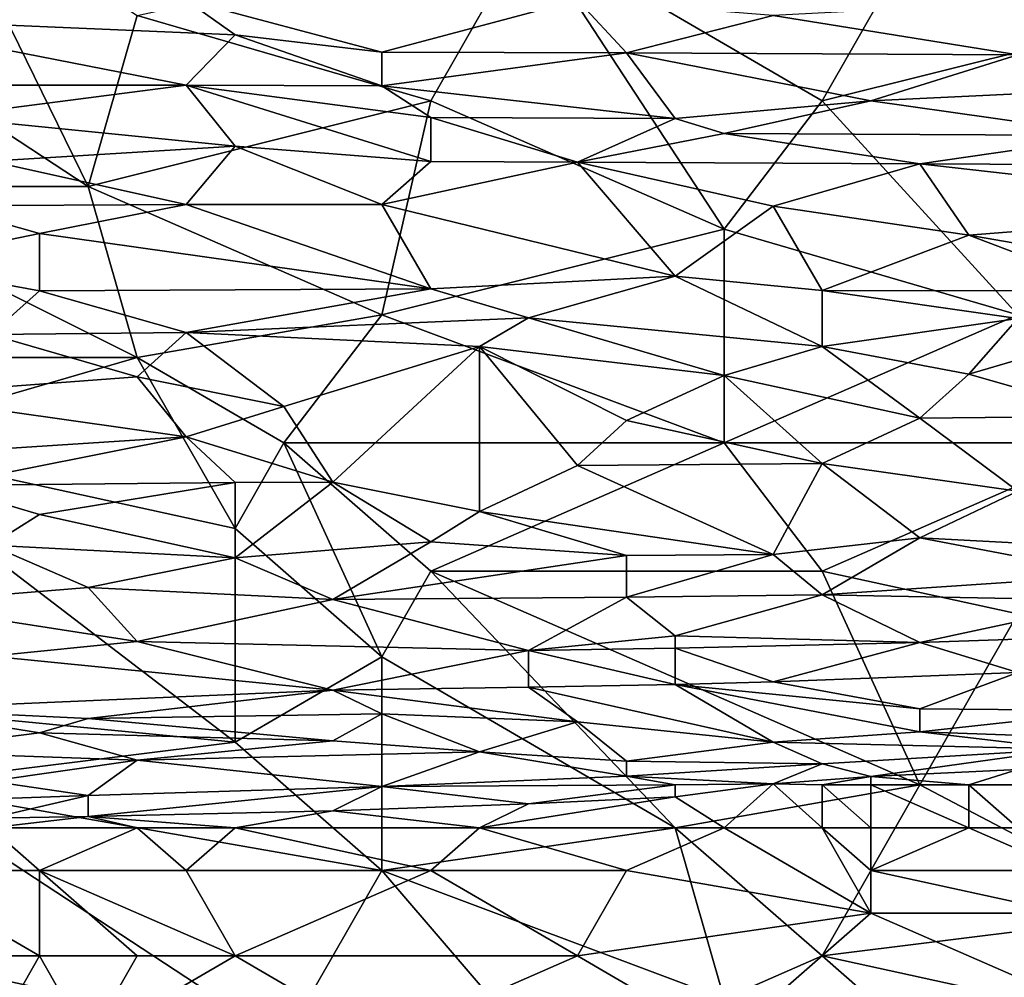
# Model space of a CAD drawing. Extents: x -161 to 11, y -10 to 160.
# Tile 322 of 499: x 0.5263 to 0.6163, y 0.1315 to 0.219. Entities that reach past the tile are written whole.
import ezdxf

# ---------------------------------------------------------------- set-up
doc = ezdxf.new("R2010")
doc.units = 0
doc.header["$MEASUREMENT"] = 0
doc.layers.get('0').update_dxf_attribs({"linetype": 'CONTINUOUS'})

msp = doc.modelspace()

# ---------------------------------------------------------------- linework, layer by layer
for points in [[(0.532619, 0.203724, 0.268801), (0.514735, 0.215443, 0.268831), (0.519206, 0.231068, 0.268781)], [(0.532619, 0.203724, 0.268801), (0.519206, 0.231068, 0.268781), (0.53709, 0.219349, 0.268827)], [(0.53709, 0.219349, 0.268827), (0.572859, 0.227162, 0.268768), (0.563917, 0.211537, 0.268827)], [(0.572859, 0.227162, 0.268768), (0.590743, 0.199818, 0.268757), (0.563917, 0.211537, 0.268827)], [(0.608627, 0.227162, 0.268716), (0.599685, 0.211537, 0.268822), (0.572859, 0.227162, 0.268768)], [(0.590743, 0.199818, 0.268757), (0.572859, 0.227162, 0.268768), (0.599685, 0.211537, 0.268822)], [(0.599685, 0.211537, 0.268822), (0.608627, 0.227162, 0.268716), (0.630982, 0.219349, 0.268781)], [(0.546033, 0.217593, 0.584769), (0.541561, 0.220784, 0.592581), (0.510264, 0.219093, 0.588675)], [(0.57733, 0.220748, 0.592581), (0.541561, 0.220784, 0.592581), (0.559446, 0.215993, 0.580862)], [(0.559446, 0.215993, 0.580862), (0.541561, 0.220784, 0.592581), (0.546033, 0.217593, 0.584769)], [(0.559446, 0.215993, 0.580862), (0.581801, 0.215929, 0.580862), (0.57733, 0.220748, 0.592581)], [(0.57733, 0.220748, 0.592581), (0.581801, 0.215929, 0.580862), (0.595214, 0.219349, 0.589394)], [(0.617569, 0.215748, 0.580862), (0.617569, 0.220507, 0.592581), (0.595214, 0.219349, 0.589394)], [(0.510264, 0.219093, 0.588675), (0.541561, 0.212986, 0.57305), (0.546033, 0.217593, 0.584769)], [(0.510264, 0.219093, 0.588675), (0.523677, 0.212976, 0.57305), (0.541561, 0.212986, 0.57305)], [(0.563917, 0.211537, 0.268827), (0.532619, 0.203724, 0.268801), (0.53709, 0.219349, 0.268827)], [(0.595214, 0.219349, 0.589394), (0.581801, 0.215929, 0.580862), (0.617569, 0.215748, 0.580862)], [(0.617569, 0.192005, 0.268636), (0.599685, 0.211537, 0.268822), (0.630982, 0.219349, 0.268781)], [(0.546033, 0.217593, 0.584769), (0.541561, 0.212986, 0.57305), (0.559446, 0.212927, 0.57305)], [(0.559446, 0.212927, 0.57305), (0.559446, 0.215993, 0.580862), (0.546033, 0.217593, 0.584769)], [(0.559446, 0.215993, 0.580862), (0.559446, 0.212927, 0.57305), (0.581801, 0.215929, 0.580862)], [(0.505793, 0.203724, 0.268807), (0.514735, 0.215443, 0.268831), (0.532619, 0.203724, 0.268801)], [(0.586272, 0.20993, 0.565237), (0.581801, 0.215929, 0.580862), (0.559446, 0.212927, 0.57305)], [(0.581801, 0.215929, 0.580862), (0.604156, 0.211537, 0.569825), (0.617569, 0.215748, 0.580862)], [(0.581801, 0.215929, 0.580862), (0.586272, 0.20993, 0.565237), (0.604156, 0.211537, 0.569825)], [(0.626511, 0.212612, 0.57305), (0.617569, 0.215748, 0.580862), (0.604156, 0.211537, 0.569825)], [(0.519206, 0.210087, 0.565237), (0.546033, 0.207403, 0.557425), (0.541561, 0.212986, 0.57305)], [(0.523677, 0.212976, 0.57305), (0.519206, 0.210087, 0.565237), (0.541561, 0.212986, 0.57305)], [(0.563917, 0.210016, 0.565237), (0.559446, 0.212927, 0.57305), (0.541561, 0.212986, 0.57305)], [(0.563917, 0.206002, 0.553519), (0.563917, 0.210016, 0.565237), (0.541561, 0.212986, 0.57305)], [(0.563917, 0.206002, 0.553519), (0.541561, 0.212986, 0.57305), (0.546033, 0.207403, 0.557425)], [(0.559446, 0.212927, 0.57305), (0.563917, 0.210016, 0.565237), (0.586272, 0.20993, 0.565237)], [(0.604156, 0.211537, 0.569825), (0.626511, 0.208391, 0.561331), (0.626511, 0.212612, 0.57305)], [(0.532619, 0.203724, 0.268801), (0.563917, 0.211537, 0.268827), (0.559446, 0.192005, 0.268639)], [(0.590743, 0.199818, 0.268757), (0.559446, 0.192005, 0.268639), (0.563917, 0.211537, 0.268827)], [(0.586272, 0.20993, 0.565237), (0.590743, 0.208552, 0.561331), (0.604156, 0.211537, 0.569825)], [(0.626511, 0.208391, 0.561331), (0.604156, 0.211537, 0.569825), (0.590743, 0.208552, 0.561331)], [(0.590743, 0.199818, 0.268757), (0.599685, 0.211537, 0.268822), (0.617569, 0.192005, 0.268636)], [(0.519206, 0.210087, 0.565237), (0.523677, 0.206025, 0.553519), (0.546033, 0.207403, 0.557425)], [(0.563917, 0.210016, 0.565237), (0.57733, 0.205946, 0.553519), (0.586272, 0.20993, 0.565237)], [(0.563917, 0.210016, 0.565237), (0.563917, 0.206002, 0.553519), (0.57733, 0.205946, 0.553519)], [(0.586272, 0.20993, 0.565237), (0.57733, 0.205946, 0.553519), (0.590743, 0.208552, 0.561331)], [(0.590743, 0.208552, 0.561331), (0.57733, 0.205946, 0.553519), (0.608627, 0.205801, 0.553519)], [(0.590743, 0.208552, 0.561331), (0.608627, 0.205801, 0.553519), (0.626511, 0.208391, 0.561331)], [(0.626511, 0.208391, 0.561331), (0.608627, 0.205801, 0.553519), (0.653337, 0.205584, 0.553519)], [(0.523677, 0.206025, 0.553519), (0.541561, 0.202085, 0.5418), (0.546033, 0.207403, 0.557425)], [(0.541561, 0.202085, 0.5418), (0.559446, 0.202077, 0.5418), (0.546033, 0.207403, 0.557425)], [(0.546033, 0.207403, 0.557425), (0.559446, 0.202077, 0.5418), (0.563917, 0.206002, 0.553519)], [(0.541561, 0.202085, 0.5418), (0.523677, 0.206025, 0.553519), (0.519206, 0.201967, 0.5418)], [(0.563917, 0.206002, 0.553519), (0.559446, 0.202077, 0.5418), (0.57733, 0.205946, 0.553519)], [(0.559446, 0.202077, 0.5418), (0.586272, 0.195516, 0.522269), (0.57733, 0.205946, 0.553519)], [(0.57733, 0.205946, 0.553519), (0.595214, 0.201931, 0.5418), (0.608627, 0.205801, 0.553519)], [(0.57733, 0.205946, 0.553519), (0.586272, 0.195516, 0.522269), (0.595214, 0.201931, 0.5418)], [(0.613098, 0.199276, 0.533987), (0.608627, 0.205801, 0.553519), (0.595214, 0.201931, 0.5418)], [(0.608627, 0.205801, 0.553519), (0.644395, 0.201735, 0.5418), (0.653337, 0.205584, 0.553519)], [(0.608627, 0.205801, 0.553519), (0.613098, 0.199276, 0.533987), (0.644395, 0.201735, 0.5418)], [(0.505793, 0.203724, 0.268807), (0.532619, 0.203724, 0.268801), (0.53709, 0.188099, 0.268576)], [(0.53709, 0.188099, 0.268576), (0.505793, 0.188099, 0.268594), (0.505793, 0.203724, 0.268807)], [(0.559446, 0.192005, 0.268639), (0.53709, 0.188099, 0.268576), (0.532619, 0.203724, 0.268801)], [(0.528148, 0.19943, 0.533987), (0.519206, 0.201967, 0.5418), (0.514735, 0.196651, 0.526175)], [(0.519206, 0.201967, 0.5418), (0.528148, 0.19943, 0.533987), (0.541561, 0.202085, 0.5418)], [(0.563917, 0.194362, 0.518362), (0.541561, 0.202085, 0.5418), (0.528148, 0.19943, 0.533987)], [(0.563917, 0.194362, 0.518362), (0.559446, 0.202077, 0.5418), (0.541561, 0.202085, 0.5418)], [(0.586272, 0.195516, 0.522269), (0.559446, 0.202077, 0.5418), (0.563917, 0.194362, 0.518362)], [(0.599685, 0.194212, 0.518362), (0.595214, 0.201931, 0.5418), (0.586272, 0.195516, 0.522269)], [(0.599685, 0.194212, 0.518362), (0.613098, 0.199276, 0.533987), (0.595214, 0.201931, 0.5418)], [(0.613098, 0.199276, 0.533987), (0.635453, 0.195414, 0.522269), (0.644395, 0.201735, 0.5418)], [(0.590743, 0.199818, 0.268757), (0.590743, 0.180287, 0.268373), (0.559446, 0.192005, 0.268639)], [(0.617569, 0.192005, 0.268636), (0.590743, 0.180287, 0.268373), (0.590743, 0.199818, 0.268757)], [(0.514735, 0.196651, 0.526175), (0.528148, 0.194193, 0.518362), (0.528148, 0.19943, 0.533987)], [(0.528148, 0.19943, 0.533987), (0.528148, 0.194193, 0.518362), (0.563917, 0.194362, 0.518362)], [(0.626511, 0.194197, 0.518362), (0.613098, 0.199276, 0.533987), (0.599685, 0.194212, 0.518362)], [(0.613098, 0.199276, 0.533987), (0.626511, 0.194197, 0.518362), (0.635453, 0.195414, 0.522269)], [(0.514735, 0.196651, 0.526175), (0.523677, 0.190204, 0.506644), (0.528148, 0.194193, 0.518362)], [(0.563917, 0.194362, 0.518362), (0.572859, 0.191713, 0.51055), (0.586272, 0.195516, 0.522269)], [(0.572859, 0.191713, 0.51055), (0.599685, 0.189092, 0.502737), (0.586272, 0.195516, 0.522269)], [(0.586272, 0.195516, 0.522269), (0.599685, 0.189092, 0.502737), (0.599685, 0.194212, 0.518362)], [(0.541561, 0.190367, 0.506644), (0.528148, 0.194193, 0.518362), (0.523677, 0.190204, 0.506644)], [(0.528148, 0.194193, 0.518362), (0.541561, 0.190367, 0.506644), (0.563917, 0.194362, 0.518362)], [(0.572859, 0.191713, 0.51055), (0.563917, 0.194362, 0.518362), (0.541561, 0.190367, 0.506644)], [(0.599685, 0.194212, 0.518362), (0.617569, 0.191656, 0.51055), (0.626511, 0.194197, 0.518362)], [(0.599685, 0.194212, 0.518362), (0.599685, 0.189092, 0.502737), (0.617569, 0.191656, 0.51055)], [(0.53709, 0.188099, 0.268576), (0.559446, 0.192005, 0.268639), (0.550504, 0.180287, 0.26837)], [(0.541561, 0.190367, 0.506644), (0.568388, 0.189089, 0.502737), (0.572859, 0.191713, 0.51055)], [(0.590743, 0.180287, 0.268373), (0.550504, 0.180287, 0.26837), (0.559446, 0.192005, 0.268639)], [(0.572859, 0.191713, 0.51055), (0.568388, 0.189089, 0.502737), (0.590743, 0.186437, 0.494925)], [(0.572859, 0.191713, 0.51055), (0.590743, 0.186437, 0.494925), (0.599685, 0.189092, 0.502737)], [(0.617569, 0.192005, 0.268636), (0.626511, 0.180287, 0.26837), (0.590743, 0.180287, 0.268373)], [(0.613098, 0.186572, 0.494925), (0.617569, 0.191656, 0.51055), (0.599685, 0.189092, 0.502737)], [(0.613098, 0.186572, 0.494925), (0.62204, 0.189197, 0.502737), (0.617569, 0.191656, 0.51055)], [(0.53709, 0.186317, 0.494925), (0.523677, 0.190204, 0.506644), (0.514735, 0.184667, 0.491019)], [(0.53709, 0.186317, 0.494925), (0.541561, 0.190367, 0.506644), (0.523677, 0.190204, 0.506644)], [(0.53709, 0.186317, 0.494925), (0.550504, 0.183632, 0.487112), (0.541561, 0.190367, 0.506644)], [(0.541561, 0.190367, 0.506644), (0.550504, 0.183632, 0.487112), (0.568388, 0.189089, 0.502737)], [(0.550504, 0.183632, 0.487112), (0.554975, 0.176705, 0.467581), (0.568388, 0.189089, 0.502737)], [(0.554975, 0.176705, 0.467581), (0.568388, 0.174024, 0.459769), (0.568388, 0.189089, 0.502737)], [(0.568388, 0.189089, 0.502737), (0.581801, 0.182345, 0.483206), (0.590743, 0.186437, 0.494925)], [(0.57733, 0.178214, 0.471487), (0.581801, 0.182345, 0.483206), (0.568388, 0.189089, 0.502737)], [(0.568388, 0.174024, 0.459769), (0.57733, 0.178214, 0.471487), (0.568388, 0.189089, 0.502737)], [(0.608627, 0.182544, 0.483206), (0.599685, 0.189092, 0.502737), (0.590743, 0.186437, 0.494925)], [(0.599685, 0.189092, 0.502737), (0.608627, 0.182544, 0.483206), (0.613098, 0.186572, 0.494925)], [(0.613098, 0.186572, 0.494925), (0.626511, 0.182741, 0.483206), (0.62204, 0.189197, 0.502737)], [(0.510264, 0.180287, 0.26837), (0.505793, 0.188099, 0.268594), (0.53709, 0.188099, 0.268576)], [(0.53709, 0.188099, 0.268576), (0.546033, 0.172474, 0.268098), (0.510264, 0.180287, 0.26837)], [(0.550504, 0.180287, 0.26837), (0.546033, 0.172474, 0.268098), (0.53709, 0.188099, 0.268576)], [(0.514735, 0.184667, 0.491019), (0.541561, 0.180837, 0.4793), (0.53709, 0.186317, 0.494925)], [(0.53709, 0.186317, 0.494925), (0.541561, 0.180837, 0.4793), (0.550504, 0.183632, 0.487112)], [(0.581801, 0.182345, 0.483206), (0.599685, 0.178396, 0.471487), (0.590743, 0.186437, 0.494925)], [(0.599685, 0.178396, 0.471487), (0.608627, 0.182544, 0.483206), (0.590743, 0.186437, 0.494925)], [(0.613098, 0.186572, 0.494925), (0.608627, 0.182544, 0.483206), (0.626511, 0.182741, 0.483206)], [(0.541561, 0.180837, 0.4793), (0.514735, 0.184667, 0.491019), (0.514735, 0.17912, 0.475394)], [(0.554975, 0.176705, 0.467581), (0.550504, 0.183632, 0.487112), (0.541561, 0.180837, 0.4793)], [(0.608627, 0.182544, 0.483206), (0.617569, 0.17588, 0.463675), (0.626511, 0.182741, 0.483206)], [(0.599685, 0.178396, 0.471487), (0.581801, 0.182345, 0.483206), (0.57733, 0.178214, 0.471487)], [(0.599685, 0.178396, 0.471487), (0.617569, 0.17588, 0.463675), (0.608627, 0.182544, 0.483206)], [(0.546033, 0.152943, 0.267245), (0.505793, 0.156849, 0.267434), (0.510264, 0.180287, 0.26837)], [(0.546033, 0.172474, 0.268098), (0.546033, 0.152943, 0.267245), (0.510264, 0.180287, 0.26837)], [(0.514735, 0.17912, 0.475394), (0.519206, 0.176387, 0.467581), (0.541561, 0.180837, 0.4793)], [(0.546033, 0.176674, 0.467581), (0.541561, 0.180837, 0.4793), (0.519206, 0.176387, 0.467581)], [(0.541561, 0.180837, 0.4793), (0.546033, 0.176674, 0.467581), (0.554975, 0.176705, 0.467581)], [(0.546033, 0.172474, 0.268098), (0.550504, 0.180287, 0.26837), (0.559446, 0.160755, 0.267609)], [(0.590743, 0.180287, 0.268373), (0.563917, 0.168568, 0.267944), (0.550504, 0.180287, 0.26837)], [(0.563917, 0.168568, 0.267944), (0.559446, 0.160755, 0.267609), (0.550504, 0.180287, 0.26837)], [(0.590743, 0.180287, 0.268373), (0.599685, 0.168568, 0.26795), (0.563917, 0.168568, 0.267944)], [(0.599685, 0.168568, 0.26795), (0.590743, 0.180287, 0.268373), (0.626511, 0.180287, 0.26837)], [(0.599685, 0.168568, 0.26795), (0.626511, 0.180287, 0.26837), (0.617569, 0.164662, 0.267747)], [(0.568388, 0.174024, 0.459769), (0.595214, 0.170109, 0.44805), (0.57733, 0.178214, 0.471487)], [(0.595214, 0.170109, 0.44805), (0.599685, 0.178396, 0.471487), (0.57733, 0.178214, 0.471487)], [(0.608627, 0.171625, 0.451956), (0.599685, 0.178396, 0.471487), (0.595214, 0.170109, 0.44805)], [(0.608627, 0.171625, 0.451956), (0.617569, 0.17588, 0.463675), (0.599685, 0.178396, 0.471487)], [(0.519206, 0.176387, 0.467581), (0.528148, 0.173745, 0.459769), (0.546033, 0.176674, 0.467581)], [(0.528148, 0.173745, 0.459769), (0.546033, 0.169779, 0.44805), (0.546033, 0.176674, 0.467581)], [(0.563917, 0.171253, 0.451956), (0.554975, 0.176705, 0.467581), (0.546033, 0.169779, 0.44805)], [(0.546033, 0.176674, 0.467581), (0.546033, 0.169779, 0.44805), (0.554975, 0.176705, 0.467581)], [(0.554975, 0.176705, 0.467581), (0.563917, 0.171253, 0.451956), (0.568388, 0.174024, 0.459769)], [(0.519206, 0.176387, 0.467581), (0.523677, 0.170935, 0.451956), (0.528148, 0.173745, 0.459769)], [(0.608627, 0.171625, 0.451956), (0.626511, 0.170685, 0.44805), (0.617569, 0.17588, 0.463675)], [(0.528148, 0.173745, 0.459769), (0.523677, 0.170935, 0.451956), (0.546033, 0.169779, 0.44805)], [(0.568388, 0.174024, 0.459769), (0.563917, 0.171253, 0.451956), (0.581801, 0.16999, 0.44805)], [(0.568388, 0.174024, 0.459769), (0.581801, 0.16999, 0.44805), (0.595214, 0.170109, 0.44805)], [(0.559446, 0.160755, 0.267609), (0.546033, 0.152943, 0.267245), (0.546033, 0.172474, 0.268098)], [(0.554975, 0.165981, 0.436331), (0.563917, 0.171253, 0.451956), (0.546033, 0.169779, 0.44805)], [(0.581801, 0.16999, 0.44805), (0.563917, 0.171253, 0.451956), (0.554975, 0.165981, 0.436331)], [(0.595214, 0.170109, 0.44805), (0.599685, 0.166406, 0.436331), (0.608627, 0.171625, 0.451956)], [(0.626511, 0.168207, 0.440237), (0.608627, 0.171625, 0.451956), (0.599685, 0.166406, 0.436331)], [(0.626511, 0.168207, 0.440237), (0.626511, 0.170685, 0.44805), (0.608627, 0.171625, 0.451956)], [(0.532619, 0.16709, 0.440237), (0.523677, 0.170935, 0.451956), (0.514735, 0.165616, 0.436331)], [(0.523677, 0.170935, 0.451956), (0.532619, 0.16709, 0.440237), (0.546033, 0.169779, 0.44805)], [(0.581801, 0.166199, 0.436331), (0.599685, 0.166406, 0.436331), (0.595214, 0.170109, 0.44805)], [(0.581801, 0.16999, 0.44805), (0.581801, 0.166199, 0.436331), (0.595214, 0.170109, 0.44805)], [(0.554975, 0.165981, 0.436331), (0.546033, 0.169779, 0.44805), (0.532619, 0.16709, 0.440237)], [(0.554975, 0.165981, 0.436331), (0.581801, 0.166199, 0.436331), (0.581801, 0.16999, 0.44805)], [(0.559446, 0.160755, 0.267609), (0.563917, 0.168568, 0.267944), (0.586272, 0.14513, 0.266895)], [(0.599685, 0.168568, 0.26795), (0.608627, 0.149037, 0.267007), (0.563917, 0.168568, 0.267944)], [(0.608627, 0.149037, 0.267007), (0.586272, 0.14513, 0.266895), (0.563917, 0.168568, 0.267944)], [(0.617569, 0.164662, 0.267747), (0.608627, 0.149037, 0.267007), (0.599685, 0.168568, 0.26795)], [(0.599685, 0.166406, 0.436331), (0.626511, 0.165899, 0.432425), (0.626511, 0.168207, 0.440237)], [(0.53709, 0.162148, 0.424612), (0.532619, 0.16709, 0.440237), (0.514735, 0.165616, 0.436331)], [(0.532619, 0.16709, 0.440237), (0.53709, 0.162148, 0.424612), (0.554975, 0.165981, 0.436331)], [(0.53709, 0.162148, 0.424612), (0.514735, 0.165616, 0.436331), (0.523677, 0.1608, 0.420706)], [(0.554975, 0.165981, 0.436331), (0.53709, 0.162148, 0.424612), (0.572859, 0.161327, 0.420706)], [(0.554975, 0.165981, 0.436331), (0.572859, 0.161327, 0.420706), (0.581801, 0.166199, 0.436331)], [(0.572859, 0.161327, 0.420706), (0.586272, 0.162656, 0.424612), (0.581801, 0.166199, 0.436331)], [(0.581801, 0.166199, 0.436331), (0.586272, 0.162656, 0.424612), (0.599685, 0.166406, 0.436331)], [(0.586272, 0.162656, 0.424612), (0.608627, 0.162047, 0.420706), (0.599685, 0.166406, 0.436331)], [(0.599685, 0.166406, 0.436331), (0.608627, 0.162047, 0.420706), (0.626511, 0.165899, 0.432425)], [(0.608627, 0.162047, 0.420706), (0.626511, 0.162647, 0.420706), (0.626511, 0.165899, 0.432425)], [(0.630982, 0.149037, 0.267034), (0.608627, 0.149037, 0.267007), (0.617569, 0.164662, 0.267747)], [(0.53709, 0.162148, 0.424612), (0.523677, 0.1608, 0.420706), (0.554975, 0.157693, 0.408987)], [(0.53709, 0.162148, 0.424612), (0.554975, 0.157693, 0.408987), (0.572859, 0.161327, 0.420706)], [(0.572859, 0.161327, 0.420706), (0.586272, 0.16152, 0.420706), (0.586272, 0.162656, 0.424612)], [(0.608627, 0.162047, 0.420706), (0.586272, 0.162656, 0.424612), (0.586272, 0.16152, 0.420706)], [(0.608627, 0.162047, 0.420706), (0.586272, 0.16152, 0.420706), (0.595214, 0.158468, 0.408987)], [(0.617569, 0.159302, 0.408987), (0.608627, 0.162047, 0.420706), (0.595214, 0.158468, 0.408987)], [(0.617569, 0.159302, 0.408987), (0.626511, 0.162647, 0.420706), (0.608627, 0.162047, 0.420706)], [(0.554975, 0.157693, 0.408987), (0.572859, 0.157964, 0.408987), (0.572859, 0.161327, 0.420706)], [(0.572859, 0.161327, 0.420706), (0.586272, 0.158228, 0.408987), (0.586272, 0.16152, 0.420706)], [(0.586272, 0.158228, 0.408987), (0.572859, 0.161327, 0.420706), (0.572859, 0.157964, 0.408987)], [(0.595214, 0.158468, 0.408987), (0.586272, 0.16152, 0.420706), (0.586272, 0.158228, 0.408987)], [(0.554975, 0.157693, 0.408987), (0.523677, 0.1608, 0.420706), (0.514735, 0.155948, 0.405081)], [(0.546033, 0.152943, 0.267245), (0.559446, 0.160755, 0.267609), (0.559446, 0.141224, 0.266776)], [(0.586272, 0.14513, 0.266895), (0.559446, 0.141224, 0.266776), (0.559446, 0.160755, 0.267609)], [(0.595214, 0.158468, 0.408987), (0.608627, 0.156006, 0.397269), (0.617569, 0.159302, 0.408987)], [(0.626511, 0.155834, 0.393362), (0.617569, 0.159302, 0.408987), (0.608627, 0.156006, 0.397269)], [(0.595214, 0.158468, 0.408987), (0.586272, 0.158228, 0.408987), (0.608627, 0.156006, 0.397269)], [(0.554975, 0.157693, 0.408987), (0.514735, 0.155948, 0.405081), (0.532619, 0.155121, 0.401175)], [(0.532619, 0.155121, 0.401175), (0.559446, 0.15553, 0.401175), (0.554975, 0.157693, 0.408987)], [(0.554975, 0.157693, 0.408987), (0.57733, 0.154801, 0.397269), (0.572859, 0.157964, 0.408987)], [(0.554975, 0.157693, 0.408987), (0.559446, 0.15553, 0.401175), (0.57733, 0.154801, 0.397269)], [(0.572859, 0.157964, 0.408987), (0.595214, 0.152943, 0.388788), (0.586272, 0.158228, 0.408987)], [(0.572859, 0.157964, 0.408987), (0.57733, 0.154801, 0.397269), (0.595214, 0.152943, 0.388788)], [(0.586272, 0.158228, 0.408987), (0.608627, 0.153887, 0.389456), (0.608627, 0.156006, 0.397269)], [(0.608627, 0.153887, 0.389456), (0.586272, 0.158228, 0.408987), (0.595214, 0.152943, 0.388788)], [(0.505793, 0.156849, 0.267434), (0.546033, 0.152943, 0.267245), (0.514735, 0.149037, 0.26711)], [(0.514735, 0.155948, 0.405081), (0.528148, 0.153796, 0.397269), (0.532619, 0.155121, 0.401175)], [(0.528148, 0.153796, 0.397269), (0.514735, 0.155948, 0.405081), (0.514735, 0.152096, 0.393362)], [(0.608627, 0.156006, 0.397269), (0.608627, 0.153887, 0.389456), (0.626511, 0.155834, 0.393362)], [(0.635453, 0.152947, 0.381644), (0.626511, 0.155834, 0.393362), (0.608627, 0.153887, 0.389456)], [(0.532619, 0.155121, 0.401175), (0.528148, 0.153796, 0.397269), (0.554975, 0.153059, 0.393362)], [(0.532619, 0.155121, 0.401175), (0.554975, 0.153059, 0.393362), (0.559446, 0.15553, 0.401175)], [(0.554975, 0.153059, 0.393362), (0.568388, 0.152052, 0.389456), (0.559446, 0.15553, 0.401175)], [(0.57733, 0.154801, 0.397269), (0.559446, 0.15553, 0.401175), (0.568388, 0.152052, 0.389456)], [(0.568388, 0.152052, 0.389456), (0.581801, 0.151223, 0.38555), (0.57733, 0.154801, 0.397269)], [(0.57733, 0.154801, 0.397269), (0.581801, 0.151223, 0.38555), (0.595214, 0.152943, 0.388788)], [(0.528148, 0.153796, 0.397269), (0.514735, 0.152096, 0.393362), (0.53709, 0.151304, 0.389456)], [(0.528148, 0.153796, 0.397269), (0.53709, 0.151304, 0.389456), (0.554975, 0.153059, 0.393362)], [(0.53709, 0.151304, 0.389456), (0.568388, 0.152052, 0.389456), (0.554975, 0.153059, 0.393362)], [(0.62204, 0.152309, 0.381644), (0.608627, 0.153887, 0.389456), (0.595214, 0.152943, 0.388788)], [(0.608627, 0.153887, 0.389456), (0.62204, 0.152309, 0.381644), (0.635453, 0.152947, 0.381644)], [(0.546033, 0.152943, 0.267245), (0.559446, 0.141224, 0.266776), (0.514735, 0.149037, 0.26711)], [(0.514735, 0.152096, 0.393362), (0.523677, 0.149383, 0.38555), (0.53709, 0.151304, 0.389456)], [(0.581801, 0.151223, 0.38555), (0.599685, 0.150979, 0.381644), (0.595214, 0.152943, 0.388788)], [(0.595214, 0.152943, 0.388788), (0.599685, 0.150979, 0.381644), (0.62204, 0.152309, 0.381644)], [(0.62204, 0.152309, 0.381644), (0.599685, 0.150979, 0.381644), (0.604156, 0.149813, 0.377737)], [(0.604156, 0.149813, 0.377737), (0.617569, 0.150452, 0.377737), (0.62204, 0.152309, 0.381644)], [(0.523677, 0.149383, 0.38555), (0.532619, 0.148069, 0.381644), (0.53709, 0.151304, 0.389456)], [(0.559446, 0.148907, 0.381644), (0.53709, 0.151304, 0.389456), (0.532619, 0.148069, 0.381644)], [(0.568388, 0.152052, 0.389456), (0.53709, 0.151304, 0.389456), (0.559446, 0.148907, 0.381644)], [(0.581801, 0.149835, 0.381644), (0.568388, 0.152052, 0.389456), (0.559446, 0.148907, 0.381644)], [(0.568388, 0.152052, 0.389456), (0.581801, 0.149835, 0.381644), (0.581801, 0.151223, 0.38555)], [(0.581801, 0.151223, 0.38555), (0.581801, 0.149835, 0.381644), (0.599685, 0.150979, 0.381644)], [(0.581801, 0.149835, 0.381644), (0.595214, 0.149136, 0.377737), (0.599685, 0.150979, 0.381644)], [(0.599685, 0.150979, 0.381644), (0.595214, 0.149136, 0.377737), (0.604156, 0.149813, 0.377737)], [(0.613098, 0.149037, 0.376493), (0.617569, 0.150452, 0.377737), (0.604156, 0.149813, 0.377737)], [(0.62204, 0.149037, 0.376345), (0.617569, 0.150452, 0.377737), (0.613098, 0.149037, 0.376493)], [(0.581801, 0.149835, 0.381644), (0.559446, 0.148907, 0.381644), (0.586272, 0.149037, 0.379086)], [(0.586272, 0.149037, 0.379086), (0.595214, 0.149136, 0.377737), (0.581801, 0.149835, 0.381644)], [(0.604156, 0.149813, 0.377737), (0.595214, 0.149136, 0.377737), (0.599685, 0.149037, 0.377182)], [(0.599685, 0.149037, 0.377182), (0.604156, 0.149037, 0.376844), (0.604156, 0.149813, 0.377737)], [(0.604156, 0.149813, 0.377737), (0.604156, 0.149037, 0.376844), (0.613098, 0.149037, 0.376493)], [(0.514735, 0.149037, 0.26711), (0.550504, 0.125599, 0.266469), (0.496851, 0.137318, 0.266833)], [(0.523677, 0.149383, 0.38555), (0.505793, 0.147127, 0.381644), (0.532619, 0.148069, 0.381644)], [(0.514735, 0.149037, 0.26711), (0.559446, 0.141224, 0.266776), (0.550504, 0.125599, 0.266469)], [(0.554975, 0.146661, 0.377737), (0.559446, 0.148907, 0.381644), (0.532619, 0.146148, 0.377737)], [(0.532619, 0.148069, 0.381644), (0.532619, 0.146148, 0.377737), (0.559446, 0.148907, 0.381644)], [(0.572859, 0.147298, 0.377737), (0.559446, 0.148907, 0.381644), (0.554975, 0.146661, 0.377737)], [(0.572859, 0.147298, 0.377737), (0.586272, 0.149037, 0.379086), (0.559446, 0.148907, 0.381644)], [(0.586272, 0.147956, 0.377737), (0.586272, 0.149037, 0.379086), (0.572859, 0.147298, 0.377737)], [(0.590743, 0.14513, 0.376405), (0.595214, 0.149136, 0.377737), (0.586272, 0.147956, 0.377737)], [(0.586272, 0.149037, 0.379086), (0.586272, 0.147956, 0.377737), (0.595214, 0.149136, 0.377737)], [(0.608627, 0.149037, 0.267007), (0.599685, 0.133412, 0.266529), (0.586272, 0.14513, 0.266895)], [(0.590743, 0.14513, 0.376405), (0.599685, 0.14513, 0.376513), (0.595214, 0.149136, 0.377737)], [(0.595214, 0.149136, 0.377737), (0.599685, 0.14513, 0.376513), (0.599685, 0.149037, 0.377182)], [(0.604156, 0.149037, 0.376844), (0.599685, 0.149037, 0.377182), (0.604156, 0.14513, 0.376572)], [(0.599685, 0.149037, 0.377182), (0.599685, 0.14513, 0.376513), (0.604156, 0.14513, 0.376572)], [(0.630982, 0.137318, 0.266628), (0.599685, 0.133412, 0.266529), (0.608627, 0.149037, 0.267007)], [(0.613098, 0.14513, 0.376787), (0.613098, 0.149037, 0.376493), (0.604156, 0.149037, 0.376844)], [(0.604156, 0.149037, 0.376844), (0.604156, 0.14513, 0.376572), (0.613098, 0.14513, 0.376787)], [(0.630982, 0.149037, 0.267034), (0.630982, 0.137318, 0.266628), (0.608627, 0.149037, 0.267007)], [(0.617569, 0.14513, 0.376903), (0.62204, 0.149037, 0.376345), (0.613098, 0.149037, 0.376493)], [(0.613098, 0.149037, 0.376493), (0.613098, 0.14513, 0.376787), (0.617569, 0.14513, 0.376903)], [(0.505793, 0.147127, 0.381644), (0.523677, 0.146009, 0.377737), (0.532619, 0.148069, 0.381644)], [(0.523677, 0.146009, 0.377737), (0.532619, 0.146148, 0.377737), (0.532619, 0.148069, 0.381644)], [(0.568388, 0.14513, 0.376329), (0.586272, 0.147956, 0.377737), (0.572859, 0.147298, 0.377737)], [(0.590743, 0.14513, 0.376405), (0.586272, 0.147956, 0.377737), (0.568388, 0.14513, 0.376329)], [(0.568388, 0.14513, 0.376329), (0.572859, 0.147298, 0.377737), (0.554975, 0.146661, 0.377737)], [(0.523677, 0.14513, 0.376854), (0.53709, 0.14513, 0.376742), (0.532619, 0.146148, 0.377737)], [(0.532619, 0.146148, 0.377737), (0.523677, 0.146009, 0.377737), (0.523677, 0.14513, 0.376854)], [(0.546033, 0.14513, 0.376644), (0.554975, 0.146661, 0.377737), (0.532619, 0.146148, 0.377737)], [(0.546033, 0.14513, 0.376644), (0.532619, 0.146148, 0.377737), (0.53709, 0.14513, 0.376742)], [(0.546033, 0.14513, 0.376644), (0.568388, 0.14513, 0.376329), (0.554975, 0.146661, 0.377737)], [(0.514735, 0.141224, 0.376654), (0.528148, 0.141224, 0.376815), (0.523677, 0.14513, 0.376854)], [(0.53709, 0.14513, 0.376742), (0.523677, 0.14513, 0.376854), (0.528148, 0.141224, 0.376815)], [(0.528148, 0.141224, 0.376815), (0.541561, 0.141224, 0.376976), (0.53709, 0.14513, 0.376742)], [(0.541561, 0.141224, 0.376976), (0.546033, 0.14513, 0.376644), (0.53709, 0.14513, 0.376742)], [(0.541561, 0.141224, 0.376976), (0.563917, 0.141224, 0.377074), (0.546033, 0.14513, 0.376644)], [(0.563917, 0.141224, 0.377074), (0.568388, 0.14513, 0.376329), (0.546033, 0.14513, 0.376644)], [(0.559446, 0.141224, 0.266776), (0.586272, 0.14513, 0.266895), (0.590743, 0.129505, 0.266478)], [(0.563917, 0.141224, 0.377074), (0.581801, 0.141224, 0.377242), (0.568388, 0.14513, 0.376329)], [(0.568388, 0.14513, 0.376329), (0.581801, 0.141224, 0.377242), (0.590743, 0.14513, 0.376405)], [(0.604156, 0.137318, 0.378736), (0.590743, 0.14513, 0.376405), (0.581801, 0.141224, 0.377242)], [(0.599685, 0.133412, 0.266529), (0.590743, 0.129505, 0.266478), (0.586272, 0.14513, 0.266895)], [(0.604156, 0.137318, 0.378736), (0.599685, 0.14513, 0.376513), (0.590743, 0.14513, 0.376405)], [(0.604156, 0.141224, 0.377725), (0.604156, 0.14513, 0.376572), (0.599685, 0.14513, 0.376513)], [(0.604156, 0.141224, 0.377725), (0.599685, 0.14513, 0.376513), (0.604156, 0.137318, 0.378736)], [(0.62204, 0.141224, 0.378119), (0.613098, 0.14513, 0.376787), (0.604156, 0.141224, 0.377725)], [(0.604156, 0.14513, 0.376572), (0.604156, 0.141224, 0.377725), (0.613098, 0.14513, 0.376787)], [(0.613098, 0.14513, 0.376787), (0.62204, 0.141224, 0.378119), (0.617569, 0.14513, 0.376903)], [(0.528148, 0.133412, 0.378873), (0.514735, 0.141224, 0.376654), (0.505793, 0.133412, 0.378627)], [(0.528148, 0.133412, 0.378873), (0.528148, 0.141224, 0.376815), (0.514735, 0.141224, 0.376654)], [(0.528148, 0.141224, 0.376815), (0.546033, 0.133412, 0.379039), (0.541561, 0.141224, 0.376976)], [(0.53709, 0.133412, 0.378974), (0.546033, 0.133412, 0.379039), (0.528148, 0.141224, 0.376815)], [(0.528148, 0.141224, 0.376815), (0.528148, 0.133412, 0.378873), (0.53709, 0.133412, 0.378974)], [(0.541561, 0.141224, 0.376976), (0.546033, 0.133412, 0.379039), (0.563917, 0.141224, 0.377074)], [(0.546033, 0.133412, 0.379039), (0.57733, 0.133412, 0.379244), (0.563917, 0.141224, 0.377074)], [(0.572859, 0.125599, 0.266429), (0.550504, 0.125599, 0.266469), (0.559446, 0.141224, 0.266776)], [(0.590743, 0.129505, 0.266478), (0.572859, 0.125599, 0.266429), (0.559446, 0.141224, 0.266776)], [(0.563917, 0.141224, 0.377074), (0.57733, 0.133412, 0.379244), (0.581801, 0.141224, 0.377242)], [(0.604156, 0.137318, 0.378736), (0.581801, 0.141224, 0.377242), (0.57733, 0.133412, 0.379244)], [(0.62204, 0.137318, 0.379046), (0.62204, 0.141224, 0.378119), (0.604156, 0.141224, 0.377725)], [(0.62204, 0.137318, 0.379046), (0.604156, 0.141224, 0.377725), (0.604156, 0.137318, 0.378736)], [(0.550504, 0.125599, 0.266469), (0.519206, 0.121693, 0.266528), (0.496851, 0.137318, 0.266833)], [(0.590743, 0.125599, 0.381092), (0.604156, 0.137318, 0.378736), (0.57733, 0.133412, 0.379244)], [(0.630982, 0.125599, 0.381596), (0.604156, 0.137318, 0.378736), (0.590743, 0.125599, 0.381092)], [(0.599685, 0.133412, 0.266529), (0.630982, 0.137318, 0.266628), (0.635453, 0.125599, 0.266449)], [(0.604156, 0.137318, 0.378736), (0.630982, 0.125599, 0.381596), (0.62204, 0.137318, 0.379046)], [(0.505793, 0.133412, 0.378627), (0.523677, 0.125599, 0.38048), (0.528148, 0.133412, 0.378873)], [(0.528148, 0.133412, 0.378873), (0.523677, 0.125599, 0.38048), (0.532619, 0.125599, 0.38056)], [(0.53709, 0.133412, 0.378974), (0.528148, 0.133412, 0.378873), (0.532619, 0.125599, 0.38056)], [(0.532619, 0.125599, 0.38056), (0.559446, 0.125599, 0.380745), (0.546033, 0.133412, 0.379039)], [(0.546033, 0.133412, 0.379039), (0.53709, 0.133412, 0.378974), (0.532619, 0.125599, 0.38056)], [(0.559446, 0.125599, 0.380745), (0.57733, 0.133412, 0.379244), (0.546033, 0.133412, 0.379039)], [(0.559446, 0.125599, 0.380745), (0.590743, 0.125599, 0.381092), (0.57733, 0.133412, 0.379244)], [(0.599685, 0.133412, 0.266529), (0.608627, 0.125599, 0.266429), (0.590743, 0.129505, 0.266478)], [(0.635453, 0.125599, 0.266449), (0.608627, 0.125599, 0.266429), (0.599685, 0.133412, 0.266529)]]:
    msp.add_3dface(points)

doc.saveas('drawing.dxf')
